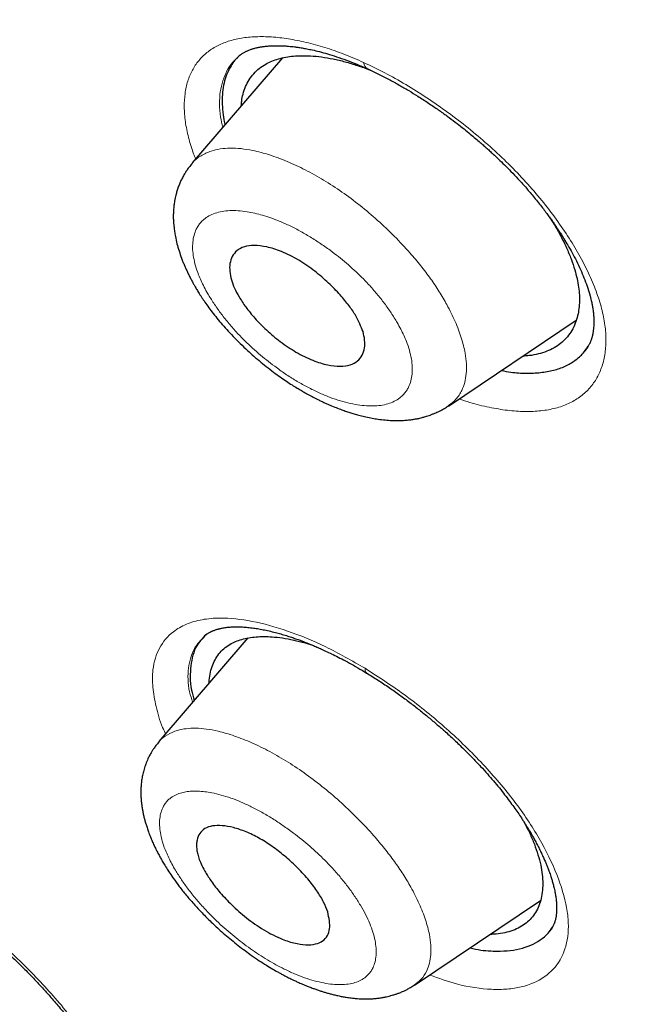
# Model space of a CAD drawing. Header units: millimetres. Extents: x 8 to 428, y 12 to 633.
# Tile 221 of 656: x 389.41 to 396.4, y 145.3 to 156.2. Entities that reach past the tile are written whole.
import ezdxf

# ---------------------------------------------------------------- set-up
doc = ezdxf.new("R2010")
doc.units = ezdxf.units.MM

msp = doc.modelspace()

# ---------------------------------------------------------------- linework, layer by layer
at = {"color": 7, "linetype": 'Continuous', "lineweight": 30}
for p, q in [((391.839, 155.796), (391.837, 155.794)), ((392.326, 155.78), (391.324, 154.618)), ((391.322, 154.608), (391.327, 154.615)), ((394.164, 151.924), (395.579, 152.875)), ((391.941, 149.357), (390.954, 148.211)), ((391.484, 149.401), (391.457, 149.377)), ((390.953, 148.202), (390.957, 148.209)), ((393.789, 145.512), (395.183, 146.449))]:
    msp.add_line(p, q, dxfattribs=at)
at = {"color": 8, "linetype": 'Continuous', "lineweight": 0}
msp.add_line((391.853, 155.809), (391.845, 155.801), dxfattribs=at)
for centre, radius, start, end in [((393.316, 155.737), 0.0923, 184.6744, 239.5102), ((393.293, 149.009), 0.0539, 167.3272, 228.5592)]:
    msp.add_arc(centre, radius, start, end, dxfattribs=at)
at = {"color": 7, "linetype": 'Continuous', "lineweight": 30}
for points, knots in [([(417.677, 128.795), (417.781, 129.481), (417.988, 130.847), (417.997, 133.127), (417.855, 135.501), (417.576, 137.96), (417.157, 140.738), (416.572, 143.85), (415.813, 147.295), (414.871, 151.203), (413.749, 155.568), (412.527, 160.368), (411.24, 165.22), (409.801, 170.184), (408.407, 174.442), (407.129, 177.944), (406.053, 180.641), (404.828, 183.414), (403.413, 186.272), (401.858, 189.044), (400.172, 191.696), (398.391, 194.186), (396.428, 196.609), (394.352, 198.916), (392.223, 201.099), (389.71, 203.505), (386.812, 206.084), (383.54, 208.783), (380.277, 211.307), (377.031, 213.673), (373.811, 215.871), (370.63, 217.9), (367.494, 219.78), (364.396, 221.569), (361.31, 223.346), (358.232, 225.051), (355.179, 226.627), (352.177, 228.023), (349.25, 229.222), (346.408, 230.222), (343.668, 230.99), (341.354, 231.422), (339.454, 231.565), (337.932, 231.49), (336.558, 231.173), (335.395, 230.555), (334.497, 229.611), (333.815, 228.325), (333.364, 226.767), (333.249, 225.515), (333.194, 224.918)], [0, 0, 0, 0, 0.019898, 0.0396, 0.059165, 0.078622, 0.098013, 0.123341, 0.148581, 0.173731, 0.20787, 0.241963, 0.276212, 0.310625, 0.34521, 0.362609, 0.380135, 0.397811, 0.415673, 0.433756, 0.448997, 0.464412, 0.479837, 0.495071, 0.510122, 0.52503, 0.54719, 0.569189, 0.591089, 0.61295, 0.634797, 0.656567, 0.678195, 0.699628, 0.72106, 0.742688, 0.76446, 0.786303, 0.808169, 0.830066, 0.852064, 0.874225, 0.889133, 0.904185, 0.919416, 0.934846, 0.950253, 0.965505, 0.983583, 1, 1, 1, 1]), ([(415.467, 128.755), (415.552, 129.304), (415.723, 130.4), (415.772, 132.207), (415.709, 134.095), (415.541, 136.059), (415.291, 138.077), (414.911, 140.535), (414.359, 143.459), (413.607, 146.861), (412.73, 150.473), (411.745, 154.281), (410.712, 158.26), (409.649, 162.26), (408.508, 166.313), (407.243, 170.442), (406.046, 173.961), (404.979, 176.832), (404.109, 179.019), (403.152, 181.244), (402.089, 183.508), (400.902, 185.81), (399.682, 187.948), (398.454, 189.901), (397.255, 191.656), (395.96, 193.39), (394.423, 195.272), (392.637, 197.271), (390.618, 199.357), (388.417, 201.482), (386.044, 203.631), (383.509, 205.787), (380.964, 207.833), (378.42, 209.778), (375.672, 211.781), (372.729, 213.8), (369.604, 215.803), (366.507, 217.666), (363.434, 219.443), (360.371, 221.203), (357.329, 222.882), (354.326, 224.423), (351.579, 225.692), (349.087, 226.715), (346.844, 227.533), (344.665, 228.211), (342.565, 228.73), (340.677, 229.043), (339.008, 229.153), (337.562, 229.068), (336.376, 228.784), (335.444, 228.327), (334.741, 227.745), (334.171, 227.011), (333.679, 226.051), (333.302, 224.835), (333.065, 223.356), (332.974, 221.757), (333.002, 220.069), (333.126, 218.313), (333.393, 215.903), (333.878, 212.795), (334.642, 208.956), (335.538, 205.044), (336.519, 201.091), (337.532, 197.125), (338.51, 193.365), (339.497, 189.779), (340.51, 186.361), (341.631, 182.884), (342.729, 179.778), (343.765, 177.067), (344.702, 174.769), (345.726, 172.434), (346.84, 170.062), (347.683, 168.45), (348.105, 167.643)], [0, 0, 0, 0, 0.011709, 0.0234, 0.035079, 0.046745, 0.058401, 0.070053, 0.08835, 0.106637, 0.124908, 0.145647, 0.166375, 0.187119, 0.207887, 0.228673, 0.249479, 0.259892, 0.270315, 0.28075, 0.291198, 0.301658, 0.31213, 0.319994, 0.327864, 0.335737, 0.343609, 0.354092, 0.364563, 0.37502, 0.38755, 0.400066, 0.41258, 0.425091, 0.437599, 0.45323, 0.468841, 0.484431, 0.499999, 0.515569, 0.531166, 0.546782, 0.562408, 0.574915, 0.587424, 0.599934, 0.612454, 0.624987, 0.635443, 0.645912, 0.656393, 0.664263, 0.672136, 0.680006, 0.687871, 0.698343, 0.708803, 0.71925, 0.729685, 0.740108, 0.750521, 0.771326, 0.792113, 0.81288, 0.833624, 0.854353, 0.875091, 0.892532, 0.909986, 0.927451, 0.944927, 0.955919, 0.966921, 0.977933, 0.988958, 1, 1, 1, 1]), ([(363.503, 218.885), (363.584, 218.838), (363.742, 218.747), (363.975, 218.612), (364.199, 218.483), (364.414, 218.358), (364.62, 218.239), (364.813, 218.127), (364.994, 218.022), (365.163, 217.924), (365.324, 217.83), (365.476, 217.741), (365.621, 217.657), (365.757, 217.577), (365.885, 217.502), (366.005, 217.432), (366.117, 217.366), (366.254, 217.286), (366.419, 217.189), (366.684, 217.032), (367.022, 216.833), (367.433, 216.588), (367.85, 216.338), (368.38, 216.019), (369.022, 215.629), (369.775, 215.165), (370.529, 214.692), (371.258, 214.227), (371.961, 213.772), (372.638, 213.327), (373.317, 212.874), (373.996, 212.414), (374.677, 211.946), (375.359, 211.471), (376.041, 210.988), (376.714, 210.506), (377.375, 210.026), (378.026, 209.546), (378.677, 209.061), (379.329, 208.568), (379.981, 208.069), (380.559, 207.621), (381.063, 207.226), (381.493, 206.886), (381.925, 206.542), (382.305, 206.236), (382.633, 205.97), (382.91, 205.745), (383.188, 205.517), (383.471, 205.283), (383.749, 205.053), (384.024, 204.823), (384.295, 204.596), (384.572, 204.361), (384.797, 204.17), (384.965, 204.026), (385.072, 203.935), (385.172, 203.848), (385.265, 203.768), (385.351, 203.694), (385.429, 203.627), (385.5, 203.565), (385.557, 203.516), (385.602, 203.477), (385.636, 203.448), (385.666, 203.421), (385.692, 203.398), (385.716, 203.378), (385.739, 203.358), (385.767, 203.333), (385.802, 203.303), (385.844, 203.266), (385.893, 203.224), (385.947, 203.176), (386.031, 203.102), (386.147, 203.001), (386.295, 202.87), (386.453, 202.729), (386.605, 202.594), (386.748, 202.466), (386.882, 202.347), (387.02, 202.222), (387.162, 202.094), (387.304, 201.965), (387.441, 201.84), (387.576, 201.718), (387.707, 201.598), (387.833, 201.481), (387.952, 201.372), (388.062, 201.27), (388.159, 201.18), (388.243, 201.102), (388.316, 201.034), (388.384, 200.97), (388.453, 200.906), (388.523, 200.84), (388.613, 200.755), (388.724, 200.65), (388.858, 200.523), (389.001, 200.388), (389.152, 200.244), (389.311, 200.092), (389.476, 199.933), (389.674, 199.741), (389.902, 199.519), (390.171, 199.254), (390.45, 198.978), (390.737, 198.691), (391.047, 198.378), (391.383, 198.034), (391.746, 197.658), (392.107, 197.279), (392.468, 196.894), (392.829, 196.503), (393.19, 196.106), (393.548, 195.707), (393.903, 195.303), (394.255, 194.897), (394.603, 194.487), (394.946, 194.075), (395.284, 193.661), (395.616, 193.246), (395.944, 192.829), (396.266, 192.41), (396.561, 192.019), (396.83, 191.656), (397.075, 191.319), (397.32, 190.978), (397.565, 190.631), (397.764, 190.343), (397.921, 190.115), (398.032, 189.951), (398.14, 189.79), (398.244, 189.637), (398.341, 189.49), (398.438, 189.342), (398.535, 189.195), (398.63, 189.049), (398.718, 188.913), (398.791, 188.799), (398.853, 188.704), (398.906, 188.62), (398.963, 188.531), (399.023, 188.435), (399.088, 188.331), (399.161, 188.214), (399.244, 188.081), (399.335, 187.933), (399.432, 187.775), (399.552, 187.576), (399.693, 187.34), (399.851, 187.074), (400.005, 186.812), (400.153, 186.555), (400.297, 186.304), (400.444, 186.044), (400.595, 185.775), (400.749, 185.496), (400.898, 185.221), (401.065, 184.911), (401.248, 184.567), (401.445, 184.19), (401.636, 183.818), (401.823, 183.448), (402.013, 183.065), (402.207, 182.668), (402.403, 182.259), (402.596, 181.85), (402.786, 181.443), (402.971, 181.037), (403.154, 180.63), (403.335, 180.222), (403.484, 179.879), (403.603, 179.602), (403.692, 179.392), (403.782, 179.181), (403.871, 178.969), (403.957, 178.761), (404.04, 178.56), (404.119, 178.368), (404.193, 178.185), (404.256, 178.029), (404.309, 177.898), (404.353, 177.79), (404.394, 177.685), (404.435, 177.583), (404.475, 177.48), (404.521, 177.366), (404.571, 177.238), (404.626, 177.097), (404.684, 176.948), (404.741, 176.799), (404.798, 176.652), (404.853, 176.507), (404.909, 176.36), (404.964, 176.213), (405.018, 176.072), (405.071, 175.929), (405.125, 175.785), (405.178, 175.641), (405.229, 175.505), (405.274, 175.381), (405.315, 175.268), (405.354, 175.162), (405.394, 175.053), (405.435, 174.939), (405.478, 174.819), (405.523, 174.694), (405.57, 174.562), (405.622, 174.417), (405.678, 174.258), (405.739, 174.086), (405.801, 173.91), (405.862, 173.735), (405.942, 173.506), (406.039, 173.225), (406.149, 172.905), (406.252, 172.602), (406.349, 172.312), (406.447, 172.021), (406.528, 171.776), (406.593, 171.579), (406.642, 171.43), (406.691, 171.281), (406.74, 171.13), (406.789, 170.979), (406.838, 170.828), (406.885, 170.681), (406.932, 170.536), (406.976, 170.398), (407.018, 170.265), (407.058, 170.14), (407.095, 170.023), (407.13, 169.913), (407.16, 169.816), (407.188, 169.728), (407.215, 169.643), (407.243, 169.553), (407.272, 169.458), (407.307, 169.345), (407.348, 169.214), (407.395, 169.063), (407.442, 168.909), (407.49, 168.753), (407.537, 168.598), (407.585, 168.442), (407.631, 168.288), (407.677, 168.137), (407.739, 167.931), (407.816, 167.673), (407.908, 167.366), (407.996, 167.067), (408.082, 166.772), (408.236, 166.245), (408.453, 165.489), (408.73, 164.503), (409.001, 163.522), (409.267, 162.543), (409.527, 161.568), (409.827, 160.433), (410.164, 159.139), (410.539, 157.686), (410.911, 156.236), (411.268, 154.844), (411.61, 153.513), (411.854, 152.555), (412.018, 151.91), (412.102, 151.576), (412.186, 151.239), (412.271, 150.901), (412.355, 150.56), (412.433, 150.246), (412.504, 149.959), (412.567, 149.698), (412.62, 149.481), (412.662, 149.308), (412.693, 149.18), (412.724, 149.051), (412.755, 148.925), (412.786, 148.794), (412.818, 148.66), (412.85, 148.525), (412.88, 148.401), (412.902, 148.306), (412.918, 148.24), (412.927, 148.2), (412.936, 148.164), (412.943, 148.132), (412.949, 148.107), (412.954, 148.086), (412.958, 148.068), (412.963, 148.047), (412.97, 148.018), (412.979, 147.981), (412.989, 147.936), (413.002, 147.885), (413.015, 147.826), (413.031, 147.759), (413.048, 147.686), (413.08, 147.55), (413.125, 147.355), (413.186, 147.089), (413.249, 146.812), (413.314, 146.527), (413.384, 146.214), (413.46, 145.874), (413.54, 145.507), (413.618, 145.146), (413.694, 144.791), (413.791, 144.327), (413.909, 143.754), (414.022, 143.184), (414.11, 142.727), (414.175, 142.382), (414.239, 142.039), (414.301, 141.694), (414.358, 141.371), (414.41, 141.071), (414.457, 140.792), (414.504, 140.51), (414.55, 140.224), (414.591, 139.962), (414.628, 139.726), (414.66, 139.515), (414.691, 139.302), (414.718, 139.115), (414.74, 138.958), (414.757, 138.834), (414.773, 138.717), (414.788, 138.608), (414.802, 138.505), (414.815, 138.409), (414.826, 138.321), (414.837, 138.238), (414.847, 138.159), (414.858, 138.07), (414.871, 137.967), (414.886, 137.849), (414.901, 137.721), (414.917, 137.584), (414.934, 137.439), (414.952, 137.285), (414.969, 137.126), (414.987, 136.963), (415.007, 136.766), (415.03, 136.535), (415.055, 136.269), (415.074, 136.046), (415.089, 135.865), (415.099, 135.73), (415.11, 135.597), (415.119, 135.47), (415.127, 135.347), (415.136, 135.219), (415.144, 135.085), (415.151, 134.974), (415.155, 134.895), (415.158, 134.847), (415.16, 134.804), (415.162, 134.769), (415.163, 134.741), (415.164, 134.721), (415.165, 134.703), (415.166, 134.686), (415.167, 134.666), (415.168, 134.642), (415.17, 134.614), (415.171, 134.578), (415.173, 134.534), (415.176, 134.481), (415.178, 134.423), (415.18, 134.363), (415.184, 134.275), (415.188, 134.158), (415.193, 134.011), (415.197, 133.858), (415.2, 133.711), (415.202, 133.57), (415.204, 133.437), (415.205, 133.304), (415.205, 133.176), (415.205, 133.055), (415.204, 132.943), (415.203, 132.839), (415.202, 132.741), (415.2, 132.659), (415.199, 132.589), (415.198, 132.532), (415.196, 132.478), (415.195, 132.423), (415.193, 132.359), (415.19, 132.282), (415.186, 132.191), (415.182, 132.093), (415.177, 131.986), (415.171, 131.872), (415.165, 131.769), (415.159, 131.678), (415.154, 131.604), (415.149, 131.534), (415.144, 131.468), (415.139, 131.408), (415.134, 131.353), (415.13, 131.303), (415.126, 131.259), (415.123, 131.221), (415.12, 131.188), (415.117, 131.16), (415.114, 131.134), (415.112, 131.107), (415.109, 131.076), (415.105, 131.043), (415.101, 131.004), (415.097, 130.961), (415.091, 130.912), (415.085, 130.859), (415.078, 130.8), (415.071, 130.736), (415.062, 130.667), (415.052, 130.595), (415.042, 130.522), (415.029, 130.428), (415.013, 130.317), (414.993, 130.194), (414.974, 130.083), (414.956, 129.983), (414.939, 129.889), (414.922, 129.801), (414.905, 129.718), (414.89, 129.642), (414.874, 129.571), (414.863, 129.519), (414.855, 129.483), (414.85, 129.462), (414.845, 129.439), (414.839, 129.414), (414.832, 129.383), (414.823, 129.348), (414.813, 129.307), (414.802, 129.262), (414.794, 129.23), (414.79, 129.213)], [0, 0, 0, 0, 0.002478, 0.004863, 0.007153, 0.009349, 0.011451, 0.013459, 0.015266, 0.01699, 0.01863, 0.020186, 0.021659, 0.023048, 0.024354, 0.025576, 0.026715, 0.027771, 0.029757, 0.031759, 0.035874, 0.040057, 0.044305, 0.04857, 0.056184, 0.063798, 0.071411, 0.079023, 0.08582, 0.092618, 0.099414, 0.106211, 0.113008, 0.119804, 0.126601, 0.133397, 0.139856, 0.146315, 0.152774, 0.159233, 0.165692, 0.17215, 0.176411, 0.180671, 0.184937, 0.189238, 0.191963, 0.194704, 0.197462, 0.200251, 0.20312, 0.205746, 0.208438, 0.211196, 0.214019, 0.215143, 0.216217, 0.217217, 0.218144, 0.218998, 0.219779, 0.220486, 0.22112, 0.221488, 0.221825, 0.222129, 0.222392, 0.222613, 0.222826, 0.223092, 0.223448, 0.223869, 0.224356, 0.224908, 0.225497, 0.226882, 0.228367, 0.229951, 0.231635, 0.232921, 0.23426, 0.235651, 0.237094, 0.238543, 0.239924, 0.241236, 0.242599, 0.243878, 0.245073, 0.246185, 0.247213, 0.248006, 0.248741, 0.249419, 0.250096, 0.250813, 0.251568, 0.252833, 0.254194, 0.255651, 0.257179, 0.258799, 0.260509, 0.262227, 0.264885, 0.267492, 0.270527, 0.273489, 0.276377, 0.28018, 0.28398, 0.28778, 0.29158, 0.295458, 0.299338, 0.30322, 0.307106, 0.310997, 0.314893, 0.318782, 0.322656, 0.326526, 0.330392, 0.334256, 0.33812, 0.341159, 0.344231, 0.347341, 0.350491, 0.353681, 0.355184, 0.35669, 0.358147, 0.359539, 0.360865, 0.362128, 0.363532, 0.364846, 0.36607, 0.367203, 0.367911, 0.368649, 0.369452, 0.370319, 0.37125, 0.372246, 0.373502, 0.374849, 0.376284, 0.377807, 0.380273, 0.382708, 0.385093, 0.38743, 0.389717, 0.391957, 0.394535, 0.397068, 0.399576, 0.402059, 0.405565, 0.409022, 0.412436, 0.415844, 0.419252, 0.423056, 0.426861, 0.430668, 0.434475, 0.438284, 0.442093, 0.445932, 0.449832, 0.451811, 0.453807, 0.455817, 0.457843, 0.459862, 0.46177, 0.463601, 0.465353, 0.467027, 0.468099, 0.469137, 0.47014, 0.471108, 0.472086, 0.47312, 0.474409, 0.475775, 0.477218, 0.478737, 0.480087, 0.481491, 0.482947, 0.484379, 0.485755, 0.487076, 0.488563, 0.489972, 0.491305, 0.492562, 0.493619, 0.494636, 0.495701, 0.496822, 0.497999, 0.499232, 0.500521, 0.501866, 0.503494, 0.505199, 0.506936, 0.508661, 0.510372, 0.513697, 0.51697, 0.519851, 0.522716, 0.525615, 0.528547, 0.530027, 0.531515, 0.533012, 0.534517, 0.536031, 0.537554, 0.539053, 0.54048, 0.541897, 0.543234, 0.544492, 0.54567, 0.546769, 0.547788, 0.548603, 0.54945, 0.550355, 0.551319, 0.552341, 0.553767, 0.555293, 0.556919, 0.558455, 0.560048, 0.561628, 0.56319, 0.564734, 0.566261, 0.569472, 0.5726, 0.575646, 0.578649, 0.581652, 0.591807, 0.601962, 0.612117, 0.622273, 0.632427, 0.642582, 0.657814, 0.673047, 0.688281, 0.703514, 0.716918, 0.730322, 0.733834, 0.737367, 0.740925, 0.744508, 0.748117, 0.751783, 0.754501, 0.757272, 0.760097, 0.761447, 0.76281, 0.764184, 0.765551, 0.766856, 0.768395, 0.769832, 0.771168, 0.772401, 0.772857, 0.773297, 0.77369, 0.774024, 0.774298, 0.774514, 0.77468, 0.774879, 0.775201, 0.7756, 0.776077, 0.776632, 0.777265, 0.777975, 0.778763, 0.779625, 0.782363, 0.785056, 0.788204, 0.791288, 0.794308, 0.798347, 0.802327, 0.806249, 0.810112, 0.813935, 0.821442, 0.828949, 0.83277, 0.836591, 0.840413, 0.844244, 0.848133, 0.851232, 0.854369, 0.857545, 0.860775, 0.864084, 0.866449, 0.868853, 0.871296, 0.873775, 0.87528, 0.876705, 0.87805, 0.879315, 0.8805, 0.881606, 0.882632, 0.883579, 0.884465, 0.885389, 0.886679, 0.888061, 0.889533, 0.891145, 0.892854, 0.894659, 0.896552, 0.898477, 0.900426, 0.903536, 0.906702, 0.909926, 0.911559, 0.913206, 0.914815, 0.916362, 0.917847, 0.919269, 0.921052, 0.922725, 0.923353, 0.923957, 0.924491, 0.924943, 0.925251, 0.925506, 0.925707, 0.9259, 0.926144, 0.92644, 0.926788, 0.927189, 0.927766, 0.928425, 0.929155, 0.929906, 0.930672, 0.932437, 0.934278, 0.936195, 0.938187, 0.939835, 0.941532, 0.943256, 0.944902, 0.946456, 0.947892, 0.949239, 0.950498, 0.951667, 0.95246, 0.953206, 0.953905, 0.954599, 0.955355, 0.956441, 0.957637, 0.958941, 0.960355, 0.961878, 0.96351, 0.964523, 0.965546, 0.966501, 0.967385, 0.968212, 0.968965, 0.969644, 0.970249, 0.970779, 0.971229, 0.971606, 0.971942, 0.972313, 0.972731, 0.973192, 0.973722, 0.974326, 0.975004, 0.975756, 0.976582, 0.977481, 0.978453, 0.979498, 0.980551, 0.981578, 0.983517, 0.985355, 0.98691, 0.988383, 0.989774, 0.991084, 0.992313, 0.993462, 0.994532, 0.995522, 0.995851, 0.996171, 0.996489, 0.996877, 0.997347, 0.99789, 0.998513, 0.999216, 1, 1, 1, 1]), ([(391.835, 155.794), (391.839, 155.798), (391.847, 155.805), (391.86, 155.815), (391.876, 155.826), (391.891, 155.836), (391.905, 155.843), (391.917, 155.85), (391.93, 155.856), (391.945, 155.863), (391.961, 155.869), (391.977, 155.875), (391.993, 155.88), (392.01, 155.885), (392.027, 155.89), (392.045, 155.894), (392.06, 155.897), (392.074, 155.9), (392.085, 155.902), (392.095, 155.903), (392.109, 155.905), (392.127, 155.908), (392.15, 155.91), (392.174, 155.912), (392.205, 155.914), (392.244, 155.915), (392.296, 155.915), (392.347, 155.913), (392.39, 155.909), (392.426, 155.906), (392.46, 155.902), (392.498, 155.897), (392.543, 155.89), (392.596, 155.88), (392.66, 155.867), (392.736, 155.849), (392.825, 155.824), (392.925, 155.793), (393.034, 155.755), (393.149, 155.71), (393.229, 155.675), (393.269, 155.657)], [0, 0, 0, 0, 0.030309, 0.056158, 0.077591, 0.096292, 0.113366, 0.128817, 0.145195, 0.163544, 0.184853, 0.204402, 0.220441, 0.236992, 0.256497, 0.272197, 0.286966, 0.299035, 0.308394, 0.316081, 0.326222, 0.341879, 0.36114, 0.380182, 0.398083, 0.436942, 0.472463, 0.504534, 0.530531, 0.551805, 0.570879, 0.593018, 0.619687, 0.649921, 0.683755, 0.726642, 0.774263, 0.826629, 0.883238, 0.941182, 1, 1, 1, 1]), ([(391.854, 155.81), (391.843, 155.801), (391.814, 155.775), (391.774, 155.724), (391.731, 155.654), (391.695, 155.572), (391.669, 155.478), (391.656, 155.376), (391.654, 155.266), (391.665, 155.156), (391.677, 155.08), (391.687, 155.042), (391.687, 155.039)], [0, 0, 0, 0, 0.056611, 0.160137, 0.26458, 0.390946, 0.515781, 0.639809, 0.763771, 0.888407, 0.991731, 1, 1, 1, 1]), ([(391.868, 155.249), (391.869, 155.267), (391.872, 155.312), (391.887, 155.384), (391.914, 155.463), (391.954, 155.539), (392.004, 155.606), (392.065, 155.665), (392.133, 155.71), (392.205, 155.745), (392.279, 155.77), (392.36, 155.789), (392.446, 155.801), (392.537, 155.805), (392.641, 155.803), (392.757, 155.791), (392.885, 155.77), (393.018, 155.738), (393.155, 155.696), (393.25, 155.664), (393.299, 155.643), (393.301, 155.642)], [0, 0, 0, 0, 0.033583, 0.084519, 0.145279, 0.206116, 0.267473, 0.328428, 0.388873, 0.43924, 0.489931, 0.54117, 0.591859, 0.642471, 0.693216, 0.755088, 0.816103, 0.876626, 0.93703, 0.997691, 1, 1, 1, 1]), ([(393.269, 155.657), (393.309, 155.639), (393.388, 155.602), (393.504, 155.542), (393.616, 155.481), (393.722, 155.419), (393.83, 155.352), (393.939, 155.282), (394.048, 155.208), (394.146, 155.137), (394.236, 155.071), (394.316, 155.009), (394.386, 154.952), (394.448, 154.901), (394.501, 154.856), (394.545, 154.818), (394.583, 154.784), (394.62, 154.751), (394.666, 154.709), (394.721, 154.657), (394.787, 154.593), (394.86, 154.52), (394.937, 154.438), (395.019, 154.348), (395.091, 154.264), (395.15, 154.191), (395.195, 154.135), (395.235, 154.083), (395.269, 154.037), (395.298, 153.996), (395.324, 153.96), (395.346, 153.928), (395.367, 153.898), (395.386, 153.869), (395.412, 153.828), (395.447, 153.773), (395.49, 153.701), (395.537, 153.619), (395.584, 153.528), (395.628, 153.436), (395.668, 153.342), (395.702, 153.251), (395.724, 153.178), (395.739, 153.126), (395.746, 153.096), (395.752, 153.071), (395.756, 153.05), (395.759, 153.031), (395.765, 152.999), (395.77, 152.958), (395.774, 152.913), (395.776, 152.871), (395.775, 152.831), (395.773, 152.79), (395.768, 152.753), (395.763, 152.724), (395.759, 152.704), (395.756, 152.694), (395.754, 152.686), (395.752, 152.678), (395.749, 152.671), (395.747, 152.662), (395.743, 152.651), (395.739, 152.64), (395.735, 152.63), (395.731, 152.621), (395.727, 152.612), (395.721, 152.601), (395.714, 152.589), (395.707, 152.577), (395.7, 152.566), (395.694, 152.556), (395.687, 152.546), (395.681, 152.539), (395.678, 152.535)], [0, 0, 0, 0, 0.026993, 0.052817, 0.077462, 0.100917, 0.123171, 0.149279, 0.173474, 0.195742, 0.216074, 0.234462, 0.250906, 0.265403, 0.277954, 0.288562, 0.297253, 0.305922, 0.315755, 0.330669, 0.347636, 0.366645, 0.387683, 0.410762, 0.435907, 0.45089, 0.465365, 0.478384, 0.489947, 0.500055, 0.508708, 0.517037, 0.524022, 0.531276, 0.538888, 0.554528, 0.572737, 0.593509, 0.616662, 0.641736, 0.666827, 0.693434, 0.720625, 0.731273, 0.740715, 0.748693, 0.755215, 0.76115, 0.7686, 0.786816, 0.801829, 0.816244, 0.835519, 0.849261, 0.866658, 0.885496, 0.891199, 0.896328, 0.900923, 0.904984, 0.908797, 0.913771, 0.919698, 0.926647, 0.932976, 0.938283, 0.942592, 0.950237, 0.959497, 0.969064, 0.974779, 0.981631, 0.990039, 1, 1, 1, 1]), ([(391.323, 154.612), (391.311, 154.597), (391.289, 154.57), (391.261, 154.531), (391.241, 154.499), (391.226, 154.474), (391.215, 154.452), (391.204, 154.432), (391.195, 154.412), (391.186, 154.392), (391.174, 154.364), (391.161, 154.327), (391.15, 154.289), (391.141, 154.256), (391.134, 154.227), (391.129, 154.197), (391.124, 154.169), (391.121, 154.145), (391.118, 154.118), (391.116, 154.085), (391.114, 154.049), (391.114, 154.017), (391.115, 153.987), (391.117, 153.955), (391.12, 153.92), (391.124, 153.886), (391.128, 153.857), (391.132, 153.83), (391.14, 153.785), (391.154, 153.723), (391.178, 153.641), (391.201, 153.575), (391.221, 153.521), (391.237, 153.483), (391.254, 153.445), (391.271, 153.407), (391.29, 153.368), (391.31, 153.329), (391.33, 153.293), (391.347, 153.261), (391.362, 153.235), (391.375, 153.214), (391.387, 153.193), (391.402, 153.17), (391.418, 153.144), (391.442, 153.107), (391.476, 153.058), (391.52, 152.997), (391.571, 152.931), (391.627, 152.861), (391.69, 152.789), (391.76, 152.714), (391.836, 152.636), (391.913, 152.562), (391.99, 152.492), (392.065, 152.427), (392.144, 152.363), (392.223, 152.302), (392.298, 152.248), (392.366, 152.201), (392.428, 152.16), (392.483, 152.126), (392.532, 152.097), (392.568, 152.076), (392.593, 152.062), (392.61, 152.053), (392.625, 152.045), (392.639, 152.037), (392.657, 152.028), (392.68, 152.016), (392.71, 152), (392.745, 151.983), (392.782, 151.966), (392.817, 151.95), (392.863, 151.93), (392.918, 151.908), (392.979, 151.884), (393.032, 151.865), (393.082, 151.849), (393.132, 151.834), (393.188, 151.819), (393.251, 151.803), (393.318, 151.79), (393.388, 151.778), (393.461, 151.77), (393.528, 151.765), (393.583, 151.764), (393.627, 151.764), (393.662, 151.766), (393.693, 151.768), (393.724, 151.771), (393.759, 151.775), (393.797, 151.781), (393.832, 151.788), (393.859, 151.795), (393.881, 151.8), (393.9, 151.805), (393.923, 151.812), (393.948, 151.821), (393.972, 151.829), (393.991, 151.837), (394.007, 151.843), (394.026, 151.851), (394.051, 151.862), (394.083, 151.878), (394.121, 151.9), (394.148, 151.917), (394.162, 151.926)], [0, 0, 0, 0, 0.013141, 0.023909, 0.03227, 0.038669, 0.043864, 0.048971, 0.053989, 0.058917, 0.063739, 0.074626, 0.085092, 0.090618, 0.097439, 0.105333, 0.111554, 0.116157, 0.122126, 0.12989, 0.13874, 0.145804, 0.15178, 0.159069, 0.167747, 0.175515, 0.18177, 0.187502, 0.194214, 0.212276, 0.2303, 0.249497, 0.258793, 0.267727, 0.27632, 0.285024, 0.294028, 0.303331, 0.312321, 0.31968, 0.325605, 0.329988, 0.334725, 0.340176, 0.34634, 0.353213, 0.366555, 0.381492, 0.397414, 0.414328, 0.43224, 0.451152, 0.471065, 0.491977, 0.50942, 0.527492, 0.546185, 0.564644, 0.581519, 0.5968, 0.610491, 0.622601, 0.633143, 0.64212, 0.646189, 0.649831, 0.653044, 0.65583, 0.659222, 0.664349, 0.670776, 0.678674, 0.686679, 0.694311, 0.701569, 0.716408, 0.72939, 0.740987, 0.751341, 0.761751, 0.773682, 0.787932, 0.802987, 0.817276, 0.834376, 0.850843, 0.862685, 0.870837, 0.879831, 0.886544, 0.892173, 0.900993, 0.910437, 0.918442, 0.925097, 0.929562, 0.933493, 0.938667, 0.94544, 0.952097, 0.956159, 0.959642, 0.963808, 0.969923, 0.977992, 0.988018, 1, 1, 1, 1]), ([(395.285, 154.014), (395.302, 153.988), (395.347, 153.918), (395.41, 153.806), (395.473, 153.678), (395.526, 153.553), (395.551, 153.473), (395.564, 153.433)], [0, 0, 0, 0, 0.130536, 0.34752, 0.566394, 0.784158, 1, 1, 1, 1]), ([(393.217, 152.749), (393.224, 152.717), (393.24, 152.652), (393.236, 152.564), (393.211, 152.484), (393.159, 152.419), (393.077, 152.376), (392.965, 152.361), (392.826, 152.376), (392.688, 152.418), (392.568, 152.471), (392.446, 152.537), (392.302, 152.633), (392.147, 152.762), (392.019, 152.893), (391.917, 153.018), (391.822, 153.162), (391.76, 153.297), (391.737, 153.418), (391.739, 153.506), (391.765, 153.585), (391.817, 153.65), (391.899, 153.692), (392.01, 153.707), (392.149, 153.691), (392.287, 153.649), (392.408, 153.594), (392.533, 153.525), (392.679, 153.424), (392.834, 153.292), (392.962, 153.161), (393.062, 153.038), (393.158, 152.899), (393.194, 152.806), (393.217, 152.749)], [0, 0, 0, 0, 0.025471, 0.052589, 0.081247, 0.11169, 0.143804, 0.17763, 0.21332, 0.250659, 0.271349, 0.291289, 0.329309, 0.364656, 0.397167, 0.427232, 0.454492, 0.501066, 0.526721, 0.553832, 0.582704, 0.613017, 0.645139, 0.678797, 0.714174, 0.75126, 0.772472, 0.793118, 0.831701, 0.867443, 0.900083, 0.929653, 0.956257, 1, 1, 1, 1]), ([(395.564, 153.433), (395.573, 153.4), (395.59, 153.335), (395.607, 153.241), (395.616, 153.151), (395.616, 153.065), (395.608, 152.983), (395.591, 152.9), (395.563, 152.819), (395.522, 152.743), (395.471, 152.675), (395.409, 152.617), (395.336, 152.568), (395.254, 152.529), (395.162, 152.5), (395.073, 152.482), (395.012, 152.479), (394.987, 152.477)], [0, 0, 0, 0, 0.060982, 0.121649, 0.182285, 0.243171, 0.304587, 0.366805, 0.440646, 0.513653, 0.586289, 0.659019, 0.732309, 0.804873, 0.877885, 0.951323, 1, 1, 1, 1]), ([(394.75, 152.318), (394.785, 152.312), (394.881, 152.294), (395.027, 152.286), (395.187, 152.293), (395.331, 152.318), (395.46, 152.363), (395.569, 152.428), (395.655, 152.502), (395.696, 152.562), (395.714, 152.588)], [0, 0, 0, 0, 0.077144, 0.213524, 0.349777, 0.485897, 0.621932, 0.75801, 0.894203, 1, 1, 1, 1]), ([(391.459, 149.379), (391.462, 149.382), (391.469, 149.388), (391.48, 149.396), (391.49, 149.403), (391.501, 149.41), (391.512, 149.416), (391.521, 149.421), (391.529, 149.426), (391.536, 149.429), (391.544, 149.433), (391.554, 149.437), (391.566, 149.442), (391.58, 149.447), (391.593, 149.451), (391.605, 149.455), (391.618, 149.458), (391.633, 149.462), (391.649, 149.465), (391.668, 149.469), (391.689, 149.472), (391.711, 149.475), (391.734, 149.477), (391.758, 149.479), (391.785, 149.48), (391.82, 149.481), (391.867, 149.48), (391.924, 149.476), (391.985, 149.47), (392.047, 149.461), (392.11, 149.449), (392.176, 149.435), (392.242, 149.419), (392.306, 149.402), (392.366, 149.384), (392.421, 149.366), (392.464, 149.351), (392.496, 149.34), (392.518, 149.332), (392.533, 149.326), (392.543, 149.322), (392.553, 149.319), (392.57, 149.312), (392.595, 149.302), (392.63, 149.288), (392.671, 149.271), (392.719, 149.251), (392.774, 149.226), (392.836, 149.197), (392.906, 149.163), (392.983, 149.124), (393.068, 149.079), (393.16, 149.027), (393.224, 148.989), (393.257, 148.969)], [0, 0, 0, 0, 0.023016, 0.04308, 0.060175, 0.074305, 0.086249, 0.098334, 0.108014, 0.116893, 0.125727, 0.135914, 0.14984, 0.166609, 0.179446, 0.189298, 0.200587, 0.214758, 0.22935, 0.242502, 0.261558, 0.278395, 0.29402, 0.310446, 0.328656, 0.347563, 0.378677, 0.412324, 0.447454, 0.479362, 0.510208, 0.54238, 0.576077, 0.603632, 0.631889, 0.656845, 0.677091, 0.689284, 0.69876, 0.705515, 0.708197, 0.71225, 0.717929, 0.729498, 0.744732, 0.761501, 0.781224, 0.80391, 0.829567, 0.858209, 0.889259, 0.923224, 0.960126, 1, 1, 1, 1]), ([(391.473, 149.391), (391.437, 149.354), (391.35, 149.264), (391.303, 149.052), (391.294, 148.847), (391.336, 148.705), (391.347, 148.667)], [0, 0, 0, 0, 0.23407, 0.559426, 0.88263, 1, 1, 1, 1]), ([(391.513, 148.859), (391.513, 148.87), (391.513, 148.912), (391.525, 148.98), (391.549, 149.061), (391.585, 149.133), (391.631, 149.197), (391.688, 149.252), (391.752, 149.294), (391.82, 149.325), (391.891, 149.348), (391.969, 149.364), (392.052, 149.372), (392.141, 149.374), (392.241, 149.368), (392.354, 149.354), (392.479, 149.328), (392.581, 149.302), (392.643, 149.282), (392.659, 149.276)], [0, 0, 0, 0, 0.022268, 0.090482, 0.158354, 0.226295, 0.294825, 0.362899, 0.430368, 0.486622, 0.543232, 0.600449, 0.657027, 0.713541, 0.77023, 0.839329, 0.907463, 0.975041, 1, 1, 1, 1]), ([(393.255, 148.97), (393.298, 148.943), (393.382, 148.892), (393.505, 148.81), (393.622, 148.727), (393.735, 148.644), (393.842, 148.561), (393.943, 148.479), (394.039, 148.398), (394.139, 148.311), (394.24, 148.217), (394.343, 148.119), (394.435, 148.025), (394.519, 147.937), (394.594, 147.854), (394.663, 147.774), (394.727, 147.698), (394.786, 147.623), (394.839, 147.553), (394.888, 147.487), (394.932, 147.424), (394.967, 147.372), (394.995, 147.329), (395.016, 147.296), (395.033, 147.269), (395.046, 147.248), (395.056, 147.231), (395.067, 147.213), (395.081, 147.19), (395.098, 147.159), (395.12, 147.12), (395.145, 147.073), (395.171, 147.023), (395.195, 146.974), (395.216, 146.928), (395.234, 146.886), (395.251, 146.848), (395.266, 146.809), (395.282, 146.766), (395.298, 146.72), (395.312, 146.674), (395.324, 146.63), (395.334, 146.592), (395.341, 146.56), (395.346, 146.536), (395.35, 146.515), (395.353, 146.493), (395.356, 146.471), (395.359, 146.448), (395.361, 146.428), (395.362, 146.412), (395.362, 146.399), (395.363, 146.387), (395.363, 146.373), (395.363, 146.357), (395.363, 146.339), (395.362, 146.321), (395.36, 146.303), (395.358, 146.286), (395.356, 146.271), (395.352, 146.254), (395.349, 146.238), (395.345, 146.224), (395.341, 146.212), (395.337, 146.2), (395.333, 146.188), (395.327, 146.176), (395.323, 146.167), (395.32, 146.161), (395.317, 146.156), (395.315, 146.152), (395.313, 146.148), (395.309, 146.142), (395.304, 146.133), (395.296, 146.122), (395.29, 146.114), (395.286, 146.11)], [0, 0, 0, 0, 0.031222, 0.061406, 0.0905598, 0.1186873, 0.1457897, 0.171867, 0.1969187, 0.2209446, 0.2513822, 0.2799993, 0.3068002, 0.3317908, 0.3549778, 0.3763682, 0.3982384, 0.4187312, 0.4381845, 0.4565902, 0.4739471, 0.4902573, 0.5004496, 0.5099693, 0.5177662, 0.5237036, 0.5274293, 0.5324635, 0.5391386, 0.5474525, 0.5591139, 0.5729617, 0.5882557, 0.6028711, 0.6166743, 0.6294416, 0.6414279, 0.6530783, 0.6662819, 0.6834906, 0.6982262, 0.7125776, 0.7288255, 0.73906, 0.7479169, 0.7554092, 0.7634134, 0.7732914, 0.7825134, 0.7913039, 0.7983145, 0.8035502, 0.8084565, 0.8150132, 0.8233062, 0.8326312, 0.8411051, 0.8515603, 0.8605914, 0.8697489, 0.8795797, 0.8910512, 0.9006665, 0.9084349, 0.9163018, 0.926449, 0.9367664, 0.9455415, 0.9500365, 0.9541607, 0.9579215, 0.9616581, 0.9675134, 0.9758594, 0.9866903, 1, 1, 1, 1]), ([(390.954, 148.206), (390.943, 148.192), (390.922, 148.168), (390.897, 148.132), (390.877, 148.101), (390.863, 148.077), (390.852, 148.057), (390.842, 148.038), (390.827, 148.006), (390.809, 147.962), (390.79, 147.905), (390.775, 147.849), (390.765, 147.796), (390.759, 147.746), (390.755, 147.699), (390.754, 147.653), (390.755, 147.606), (390.758, 147.559), (390.763, 147.513), (390.769, 147.469), (390.777, 147.427), (390.786, 147.385), (390.797, 147.342), (390.809, 147.3), (390.823, 147.256), (390.84, 147.207), (390.859, 147.158), (390.88, 147.108), (390.9, 147.062), (390.92, 147.022), (390.936, 146.989), (390.95, 146.964), (390.961, 146.943), (390.975, 146.917), (390.994, 146.883), (391.022, 146.837), (391.056, 146.782), (391.103, 146.711), (391.163, 146.628), (391.236, 146.533), (391.319, 146.436), (391.41, 146.336), (391.509, 146.235), (391.603, 146.147), (391.686, 146.073), (391.759, 146.013), (391.833, 145.953), (391.908, 145.896), (391.986, 145.839), (392.065, 145.785), (392.143, 145.735), (392.213, 145.693), (392.27, 145.66), (392.314, 145.636), (392.348, 145.618), (392.378, 145.603), (392.405, 145.589), (392.434, 145.575), (392.467, 145.56), (392.509, 145.54), (392.558, 145.519), (392.607, 145.499), (392.652, 145.482), (392.693, 145.467), (392.731, 145.454), (392.768, 145.442), (392.804, 145.431), (392.842, 145.42), (392.883, 145.41), (392.928, 145.399), (392.974, 145.389), (393.013, 145.382), (393.044, 145.377), (393.072, 145.373), (393.103, 145.369), (393.138, 145.366), (393.172, 145.363), (393.205, 145.362), (393.243, 145.361), (393.283, 145.361), (393.321, 145.363), (393.357, 145.366), (393.396, 145.37), (393.437, 145.376), (393.474, 145.384), (393.503, 145.39), (393.528, 145.397), (393.554, 145.405), (393.584, 145.414), (393.611, 145.424), (393.635, 145.433), (393.655, 145.442), (393.679, 145.453), (393.709, 145.468), (393.746, 145.488), (393.773, 145.505), (393.787, 145.515)], [0, 0, 0, 0, 0.011994, 0.022047, 0.030129, 0.036221, 0.041002, 0.045846, 0.050793, 0.064779, 0.078747, 0.091519, 0.104386, 0.115754, 0.125613, 0.136841, 0.146943, 0.157814, 0.169379, 0.178744, 0.188143, 0.1989, 0.208155, 0.217937, 0.228253, 0.23959, 0.252028, 0.26359, 0.274959, 0.284476, 0.292175, 0.298079, 0.302395, 0.307153, 0.31612, 0.327269, 0.340585, 0.356014, 0.378069, 0.401068, 0.425072, 0.450094, 0.476138, 0.503199, 0.519922, 0.537002, 0.554436, 0.571932, 0.588418, 0.607463, 0.624783, 0.640404, 0.654336, 0.662367, 0.669704, 0.676346, 0.682294, 0.687871, 0.694989, 0.703969, 0.71569, 0.72673, 0.736504, 0.745305, 0.753961, 0.761747, 0.769661, 0.778006, 0.787, 0.797042, 0.80799, 0.817647, 0.823833, 0.829256, 0.836237, 0.844842, 0.852795, 0.859631, 0.867434, 0.878481, 0.887255, 0.893679, 0.903121, 0.913581, 0.92225, 0.929237, 0.934272, 0.940254, 0.947756, 0.955521, 0.960475, 0.965249, 0.970641, 0.978209, 0.987996, 1, 1, 1, 1]), ([(392.826, 146.324), (392.84, 146.258), (392.861, 146.156), (392.825, 146.058), (392.773, 145.999), (392.692, 145.964), (392.584, 145.956), (392.452, 145.976), (392.318, 146.021), (392.195, 146.08), (392.061, 146.157), (391.906, 146.269), (391.747, 146.412), (391.622, 146.548), (391.529, 146.669), (391.464, 146.771), (391.422, 146.853), (391.396, 146.919), (391.38, 146.976), (391.373, 147.028), (391.371, 147.076), (391.378, 147.134), (391.404, 147.197), (391.461, 147.251), (391.545, 147.28), (391.652, 147.283), (391.778, 147.261), (391.918, 147.215), (392.064, 147.145), (392.208, 147.053), (392.348, 146.945), (392.483, 146.823), (392.606, 146.692), (392.707, 146.559), (392.784, 146.434), (392.812, 146.36), (392.826, 146.324)], [0, 0, 0, 0, 0.055863, 0.085433, 0.116105, 0.147965, 0.180877, 0.215096, 0.250393, 0.273856, 0.296236, 0.337922, 0.375513, 0.408819, 0.438084, 0.463191, 0.484144, 0.500844, 0.515958, 0.531195, 0.54638, 0.561645, 0.592492, 0.62352, 0.654893, 0.686655, 0.718677, 0.751151, 0.782245, 0.813385, 0.844508, 0.875611, 0.909544, 0.941503, 0.971702, 1, 1, 1, 1]), ([(395, 147.321), (395.017, 147.289), (395.056, 147.215), (395.106, 147.102), (395.134, 147.024), (395.147, 146.985)], [0, 0, 0, 0, 0.278114, 0.640675, 1, 1, 1, 1]), ([(395.147, 146.985), (395.159, 146.947), (395.182, 146.87), (395.202, 146.762), (395.211, 146.659), (395.208, 146.563), (395.193, 146.473), (395.168, 146.391), (395.131, 146.317), (395.084, 146.253), (395.026, 146.198), (394.957, 146.153), (394.879, 146.117), (394.79, 146.092), (394.707, 146.078), (394.649, 146.076), (394.628, 146.075)], [0, 0, 0, 0, 0.073497, 0.146582, 0.219741, 0.293455, 0.368195, 0.442416, 0.515756, 0.588677, 0.661646, 0.735128, 0.807951, 0.88126, 0.955008, 1, 1, 1, 1]), ([(394.405, 145.926), (394.414, 145.923), (394.505, 145.9), (394.643, 145.889), (394.816, 145.89), (394.955, 145.912), (395.078, 145.952), (395.183, 146.011), (395.264, 146.078), (395.302, 146.133), (395.317, 146.156)], [0, 0, 0, 0, 0.021205, 0.206202, 0.345075, 0.48369, 0.622205, 0.760689, 0.899163, 1, 1, 1, 1]), ([(389.053, 146.068), (389.093, 146.034), (389.172, 145.966), (389.286, 145.864), (389.393, 145.762), (389.494, 145.663), (389.588, 145.566), (389.675, 145.471), (389.767, 145.368), (389.86, 145.259), (389.952, 145.143), (390.034, 145.035), (390.106, 144.935), (390.166, 144.848), (390.215, 144.772), (390.255, 144.707), (390.29, 144.648), (390.32, 144.595), (390.345, 144.55), (390.362, 144.518), (390.373, 144.495), (390.38, 144.481), (390.386, 144.469), (390.392, 144.458), (390.399, 144.444), (390.407, 144.425), (390.418, 144.401), (390.431, 144.373), (390.444, 144.343), (390.457, 144.312), (390.471, 144.277), (390.485, 144.239), (390.499, 144.197), (390.512, 144.157), (390.523, 144.119), (390.532, 144.086), (390.538, 144.06), (390.543, 144.037), (390.548, 144.013), (390.553, 143.984), (390.558, 143.954), (390.561, 143.925), (390.564, 143.898), (390.565, 143.871), (390.565, 143.847), (390.565, 143.827), (390.564, 143.812), (390.564, 143.799), (390.563, 143.788), (390.562, 143.778), (390.56, 143.769), (390.559, 143.758), (390.557, 143.748), (390.555, 143.738), (390.553, 143.729), (390.551, 143.722), (390.549, 143.714), (390.547, 143.706), (390.543, 143.697), (390.54, 143.687), (390.536, 143.677), (390.532, 143.67), (390.529, 143.663), (390.526, 143.659), (390.524, 143.655), (390.521, 143.65), (390.517, 143.644), (390.512, 143.636), (390.507, 143.631), (390.504, 143.628)], [0, 0, 0, 0, 0.036571, 0.071898, 0.106002, 0.138896, 0.170586, 0.201074, 0.230361, 0.269339, 0.305959, 0.34022, 0.372124, 0.401678, 0.424516, 0.445732, 0.465331, 0.483137, 0.498307, 0.510738, 0.516504, 0.521414, 0.525469, 0.528808, 0.533549, 0.540409, 0.548812, 0.55909, 0.570886, 0.582292, 0.593026, 0.610494, 0.625847, 0.641286, 0.65885, 0.672318, 0.683424, 0.69258, 0.702711, 0.716798, 0.732423, 0.746621, 0.759477, 0.774592, 0.791382, 0.801514, 0.811179, 0.819999, 0.82753, 0.833777, 0.840679, 0.847926, 0.856767, 0.865572, 0.873016, 0.879105, 0.884578, 0.893183, 0.903053, 0.913861, 0.925423, 0.935853, 0.943273, 0.94993, 0.956192, 0.963017, 0.972596, 0.984925, 1, 1, 1, 1])]:
    msp.add_open_spline(points, degree=3, knots=knots, dxfattribs=at)
at = {"color": 8, "linetype": 'Continuous', "lineweight": 0}
for points, knots in [([(363.441, 219.018), (364.803, 218.23), (367.522, 216.658), (371.636, 214.116), (375.437, 211.536), (378.916, 208.99), (382.073, 206.533), (385.245, 203.903), (388.05, 201.391), (390.465, 199.065), (392.49, 196.978), (394.442, 194.797), (396.274, 192.53), (397.956, 190.208), (399.573, 187.711), (401.086, 185.07), (402.479, 182.319), (403.702, 179.621), (404.783, 176.973), (406.064, 173.52), (407.457, 169.313), (408.895, 164.4), (410.178, 159.58), (411.401, 154.798), (412.597, 150.137), (413.654, 145.659), (414.514, 141.409), (415.045, 137.89), (415.311, 135.062), (415.384, 132.871), (415.309, 130.781), (415.058, 129.541), (414.933, 128.919)], [0, 0, 0, 0, 0.041621, 0.083027, 0.124254, 0.155187, 0.186259, 0.217684, 0.249258, 0.270278, 0.291311, 0.312423, 0.333508, 0.354515, 0.375614, 0.400882, 0.426039, 0.451271, 0.476543, 0.501735, 0.551843, 0.601883, 0.651941, 0.702019, 0.752119, 0.798831, 0.845298, 0.891449, 0.918531, 0.94558, 0.97268, 1, 1, 1, 1]), ([(391.362, 154.662), (391.354, 154.681), (391.32, 154.762), (391.28, 154.901), (391.244, 155.075), (391.232, 155.237), (391.241, 155.387), (391.271, 155.523), (391.322, 155.645), (391.393, 155.751), (391.483, 155.841), (391.593, 155.913), (391.721, 155.966), (391.866, 156.001), (392.027, 156.017), (392.202, 156.014), (392.388, 155.993), (392.586, 155.954), (392.792, 155.898), (393.004, 155.824), (393.151, 155.761), (393.224, 155.729)], [0, 0, 0, 0, 0.016102, 0.070867, 0.125815, 0.180804, 0.235648, 0.290392, 0.345053, 0.399639, 0.454156, 0.508623, 0.563084, 0.617585, 0.67214, 0.726755, 0.78141, 0.836077, 0.890732, 0.945365, 1, 1, 1, 1]), ([(391.837, 155.794), (391.815, 155.773), (391.764, 155.727), (391.706, 155.637), (391.66, 155.527), (391.632, 155.405), (391.624, 155.271), (391.633, 155.139), (391.653, 155.048), (391.662, 155.01)], [0, 0, 0, 0, 0.118641, 0.271594, 0.424749, 0.578085, 0.731616, 0.885427, 1, 1, 1, 1]), ([(393.224, 155.729), (393.301, 155.692), (393.457, 155.619), (393.692, 155.486), (393.926, 155.339), (394.157, 155.178), (394.383, 155.006), (394.6, 154.822), (394.807, 154.631), (395.001, 154.431), (395.18, 154.227), (395.342, 154.019), (395.487, 153.809), (395.613, 153.601), (395.719, 153.396), (395.804, 153.196), (395.865, 153.003), (395.902, 152.82), (395.913, 152.649), (395.901, 152.491), (395.864, 152.348), (395.805, 152.221), (395.723, 152.111), (395.621, 152.02), (395.497, 151.948), (395.353, 151.898), (395.191, 151.869), (395.013, 151.861), (394.82, 151.874), (394.616, 151.909), (394.436, 151.951), (394.322, 151.99), (394.283, 152.004)], [0, 0, 0, 0, 0.033835, 0.067749, 0.10172, 0.135709, 0.16967, 0.203564, 0.23737, 0.271094, 0.304819, 0.338608, 0.37245, 0.406322, 0.440195, 0.474051, 0.507891, 0.541748, 0.575628, 0.609514, 0.643419, 0.677333, 0.711241, 0.745128, 0.778989, 0.812847, 0.846705, 0.880552, 0.914404, 0.94826, 0.982115, 1, 1, 1, 1]), ([(391.327, 154.615), (391.328, 154.617), (391.351, 154.651), (391.419, 154.698), (391.522, 154.748), (391.633, 154.774), (391.743, 154.783), (391.864, 154.777), (392.009, 154.754), (392.179, 154.709), (392.374, 154.637), (392.576, 154.543), (392.78, 154.43), (392.985, 154.297), (393.185, 154.147), (393.38, 153.982), (393.566, 153.806), (393.725, 153.637), (393.858, 153.479), (393.967, 153.335), (394.064, 153.191), (394.157, 153.031), (394.242, 152.86), (394.31, 152.679), (394.349, 152.524), (394.365, 152.392), (394.364, 152.283), (394.346, 152.184), (394.31, 152.087), (394.252, 151.997), (394.191, 151.95), (394.162, 151.927)], [0, 0, 0, 0, 0.0019051, 0.0422819, 0.0825385, 0.1126262, 0.1426059, 0.1725539, 0.2026039, 0.2427821, 0.2829967, 0.3231078, 0.3629897, 0.4026094, 0.4423579, 0.4823027, 0.5223559, 0.5624256, 0.5924616, 0.6224757, 0.6524967, 0.6825458, 0.7226434, 0.7627544, 0.8028235, 0.8328357, 0.8628118, 0.8927768, 0.9227487, 0.9627317, 1, 1, 1, 1]), ([(391.339, 153.57), (391.345, 153.539), (391.358, 153.478), (391.389, 153.39), (391.422, 153.311), (391.457, 153.241), (391.502, 153.158), (391.561, 153.063), (391.636, 152.956), (391.72, 152.85), (391.805, 152.752), (391.889, 152.664), (391.972, 152.585), (392.058, 152.508), (392.147, 152.434), (392.246, 152.358), (392.355, 152.281), (392.473, 152.206), (392.591, 152.139), (392.709, 152.08), (392.826, 152.029), (392.94, 151.989), (393.05, 151.958), (393.156, 151.937), (393.256, 151.926), (393.35, 151.925), (393.436, 151.934), (393.513, 151.954), (393.581, 151.984), (393.633, 152.02), (393.671, 152.057), (393.699, 152.094), (393.726, 152.141), (393.749, 152.202), (393.762, 152.277), (393.765, 152.359), (393.755, 152.448), (393.733, 152.542), (393.703, 152.629), (393.669, 152.708), (393.635, 152.778), (393.59, 152.86), (393.531, 152.955), (393.456, 153.061), (393.372, 153.167), (393.287, 153.264), (393.202, 153.352), (393.12, 153.43), (393.034, 153.506), (392.944, 153.58), (392.845, 153.656), (392.735, 153.732), (392.617, 153.807), (392.497, 153.875), (392.387, 153.93), (392.286, 153.975), (392.194, 154.009), (392.104, 154.038), (392.017, 154.061), (391.925, 154.078), (391.832, 154.089), (391.738, 154.09), (391.653, 154.081), (391.576, 154.061), (391.508, 154.032), (391.457, 153.996), (391.419, 153.959), (391.391, 153.923), (391.364, 153.876), (391.342, 153.816), (391.329, 153.741), (391.326, 153.659), (391.335, 153.6), (391.339, 153.57)], [0, 0, 0, 0, 0.015554, 0.031076, 0.041492, 0.052016, 0.062696, 0.078277, 0.093923, 0.10965, 0.125182, 0.137558, 0.150068, 0.162633, 0.175089, 0.187595, 0.203398, 0.218981, 0.234489, 0.250069, 0.265713, 0.281235, 0.296785, 0.312513, 0.328288, 0.343863, 0.359383, 0.374993, 0.390553, 0.406044, 0.416414, 0.426873, 0.437465, 0.453115, 0.468792, 0.484503, 0.500086, 0.5157, 0.531211, 0.541579, 0.552022, 0.562588, 0.578325, 0.59389, 0.609432, 0.625102, 0.637494, 0.649859, 0.662276, 0.674824, 0.687582, 0.703156, 0.718802, 0.734529, 0.750044, 0.762431, 0.774933, 0.787489, 0.799942, 0.812429, 0.828273, 0.843867, 0.859357, 0.874891, 0.890537, 0.906054, 0.916407, 0.92682, 0.937339, 0.953197, 0.968826, 0.984376, 1, 1, 1, 1]), ([(391.028, 148.297), (391.017, 148.32), (390.966, 148.426), (390.921, 148.599), (390.881, 148.815), (390.883, 149.04), (390.949, 149.256), (391.086, 149.417), (391.254, 149.514), (391.429, 149.565), (391.667, 149.586), (391.981, 149.553), (392.377, 149.444), (392.801, 149.271), (393.094, 149.104), (393.24, 149.021)], [0, 0, 0, 0, 0.018068, 0.083559, 0.148954, 0.214266, 0.312166, 0.410222, 0.475729, 0.541307, 0.607033, 0.705416, 0.80348, 0.901551, 1, 1, 1, 1]), ([(391.464, 149.376), (391.422, 149.334), (391.329, 149.241), (391.275, 149.03), (391.272, 148.825), (391.316, 148.684), (391.328, 148.645)], [0, 0, 0, 0, 0.259886, 0.571285, 0.882675, 1, 1, 1, 1]), ([(393.24, 149.021), (393.395, 148.921), (393.705, 148.72), (394.149, 148.356), (394.487, 148.028), (394.73, 147.756), (394.951, 147.481), (395.182, 147.134), (395.378, 146.734), (395.47, 146.425), (395.496, 146.202), (395.488, 145.997), (395.416, 145.781), (395.24, 145.592), (395.025, 145.499), (394.817, 145.466), (394.586, 145.464), (394.303, 145.502), (394.057, 145.589), (393.956, 145.624)], [0, 0, 0, 0, 0.073151, 0.146299, 0.219306, 0.255779, 0.292231, 0.365118, 0.43812, 0.511105, 0.547627, 0.584179, 0.657226, 0.730312, 0.803399, 0.839977, 0.876574, 0.949575, 1, 1, 1, 1]), ([(390.957, 148.209), (390.959, 148.21), (390.981, 148.244), (391.047, 148.288), (391.146, 148.334), (391.254, 148.355), (391.362, 148.361), (391.481, 148.351), (391.624, 148.324), (391.791, 148.275), (391.984, 148.199), (392.184, 148.102), (392.386, 147.985), (392.589, 147.849), (392.788, 147.696), (392.982, 147.53), (393.167, 147.353), (393.325, 147.184), (393.457, 147.026), (393.566, 146.883), (393.663, 146.74), (393.758, 146.583), (393.843, 146.413), (393.913, 146.236), (393.953, 146.084), (393.971, 145.956), (393.971, 145.85), (393.956, 145.755), (393.922, 145.661), (393.869, 145.578), (393.812, 145.536), (393.786, 145.516)], [0, 0, 0, 0, 0.002384, 0.042852, 0.083194, 0.113344, 0.143389, 0.173443, 0.203611, 0.243945, 0.284303, 0.324538, 0.364527, 0.404273, 0.444165, 0.484226, 0.524375, 0.56453, 0.594632, 0.624723, 0.654822, 0.684937, 0.725103, 0.765266, 0.805384, 0.83544, 0.865477, 0.895518, 0.925577, 0.965681, 1, 1, 1, 1]), ([(390.975, 147.176), (390.982, 147.146), (390.996, 147.087), (391.028, 147.001), (391.063, 146.924), (391.098, 146.855), (391.144, 146.774), (391.204, 146.681), (391.279, 146.575), (391.363, 146.47), (391.448, 146.373), (391.532, 146.285), (391.614, 146.205), (391.699, 146.128), (391.787, 146.054), (391.877, 145.983), (391.969, 145.916), (392.063, 145.852), (392.157, 145.793), (392.25, 145.739), (392.351, 145.687), (392.458, 145.637), (392.57, 145.594), (392.678, 145.56), (392.782, 145.536), (392.88, 145.521), (392.971, 145.517), (393.055, 145.523), (393.129, 145.54), (393.195, 145.566), (393.244, 145.599), (393.28, 145.633), (393.307, 145.668), (393.332, 145.713), (393.352, 145.77), (393.363, 145.842), (393.363, 145.922), (393.352, 146.008), (393.328, 146.099), (393.293, 146.195), (393.247, 146.295), (393.189, 146.398), (393.122, 146.503), (393.047, 146.608), (392.963, 146.713), (392.877, 146.809), (392.793, 146.897), (392.711, 146.976), (392.626, 147.052), (392.537, 147.127), (392.439, 147.203), (392.33, 147.281), (392.213, 147.358), (392.095, 147.428), (391.979, 147.489), (391.864, 147.542), (391.752, 147.586), (391.643, 147.62), (391.547, 147.642), (391.462, 147.656), (391.387, 147.662), (391.317, 147.661), (391.252, 147.655), (391.188, 147.64), (391.128, 147.616), (391.079, 147.583), (391.043, 147.549), (391.017, 147.515), (390.992, 147.47), (390.972, 147.413), (390.961, 147.341), (390.961, 147.263), (390.971, 147.205), (390.975, 147.176)], [0, 0, 0, 0, 0.0155649, 0.0310936, 0.0415101, 0.0520318, 0.0627054, 0.0782882, 0.0939217, 0.1096417, 0.1251946, 0.1375859, 0.1500807, 0.1626344, 0.1750974, 0.1875971, 0.2000935, 0.2125996, 0.2251766, 0.2376603, 0.2500587, 0.2657137, 0.2812344, 0.2967749, 0.3124881, 0.3282723, 0.3438497, 0.3593661, 0.3749687, 0.3905334, 0.406026, 0.4163964, 0.4268535, 0.4374436, 0.4530897, 0.4687606, 0.4844901, 0.5000677, 0.5156891, 0.5312032, 0.5467716, 0.5625546, 0.5782921, 0.5938581, 0.6093996, 0.625064, 0.6374808, 0.6498587, 0.6622775, 0.6748164, 0.6875518, 0.703133, 0.7187618, 0.7344827, 0.750028, 0.7655324, 0.7812139, 0.7968067, 0.8124057, 0.8249078, 0.83741, 0.8499911, 0.862482, 0.8748724, 0.8905225, 0.9060401, 0.9163933, 0.9268065, 0.9373261, 0.9531809, 0.9688107, 0.9843662, 1, 1, 1, 1]), ([(389.064, 146.094), (389.137, 146.031), (389.284, 145.906), (389.493, 145.706), (389.691, 145.5), (389.937, 145.221), (390.154, 144.937), (390.335, 144.658), (390.45, 144.453), (390.544, 144.256), (390.614, 144.067), (390.661, 143.889), (390.686, 143.724), (390.687, 143.572), (390.665, 143.436), (390.619, 143.317), (390.55, 143.217), (390.457, 143.139), (390.343, 143.082), (390.208, 143.047), (390.055, 143.034), (389.886, 143.042), (389.703, 143.071), (389.506, 143.123), (389.357, 143.171), (389.271, 143.209), (389.258, 143.214)], [0, 0, 0, 0, 0.041451, 0.082849, 0.124235, 0.165617, 0.248202, 0.289472, 0.330692, 0.371874, 0.413061, 0.454293, 0.495585, 0.536933, 0.578332, 0.619788, 0.661331, 0.702858, 0.744295, 0.785699, 0.827091, 0.868464, 0.909802, 0.95109, 0.992329, 1, 1, 1, 1])]:
    msp.add_open_spline(points, degree=3, knots=knots, dxfattribs=at)

doc.saveas('drawing.dxf')
